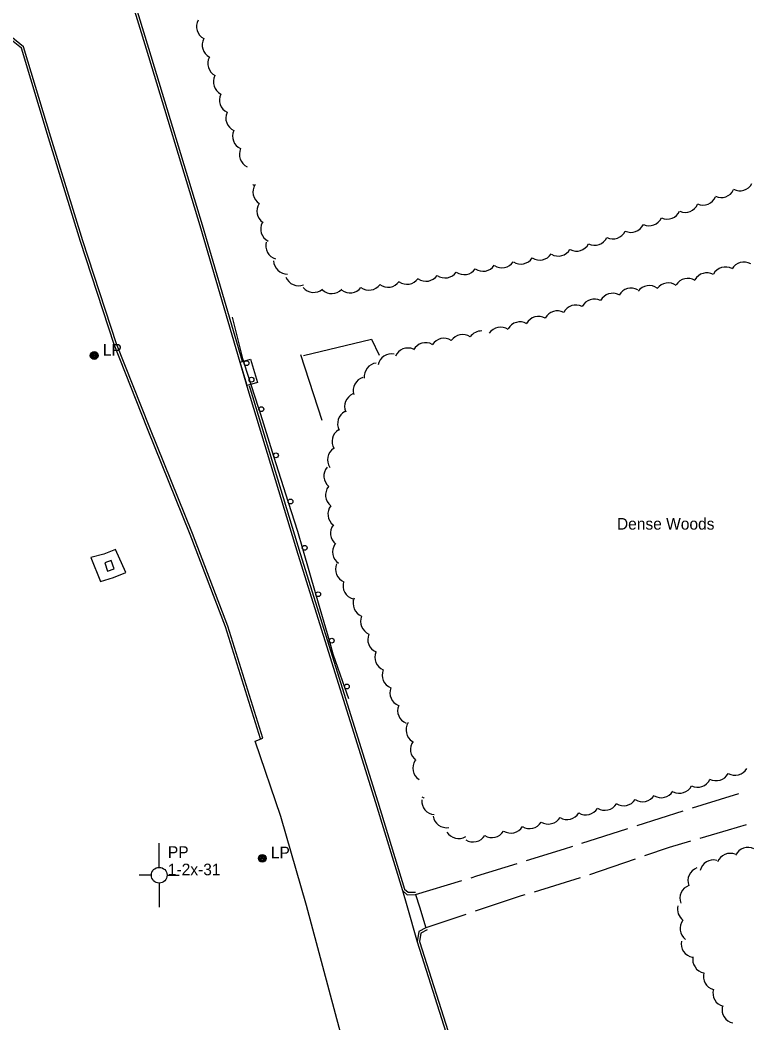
# Model space of a CAD drawing. Extents: x 2402803 to 2427059, y 6985292 to 6997652.
# Drawn here: x 2410493.1 to 2410793.6, y 6993971.7 to 6994386.2 of the extents above; entities that cross this region are included whole.
import ezdxf

# ---------------------------------------------------------------- set-up
doc = ezdxf.new("R2010")
doc.units = 0
for name, color, linetype in [('p_control ground ctrl', 7, 'Continuous'), ('p_drainage conc drain', 7, 'Continuous'), ('p_drainage riprap', 7, 'Continuous'), ('p_road - paved curb', 7, 'Continuous'), ('p_road bridge end', 7, 'Continuous'), ('p_road dirt road', 7, 'Continuous'), ('p_road guard rails', 7, 'Continuous'), ('p_structure general', 7, 'Continuous'), ('p_utility manhole', 7, 'Continuous'), ('p_veg woods', 7, 'Continuous')]:
    doc.layers.add(name, color=color, linetype=linetype)

msp = doc.modelspace()

# ---------------------------------------------------------------- linework, layer by layer
at = {"layer": 'p_control ground ctrl'}
for p, q in [((2410550.66, 6994036.04), (2410550.68, 6994046.04)), ((2410547.42, 6994032.8), (2410542.42, 6994032.81)), ((2410550.66, 6994032.8), (2410550.66, 6994032.84)), ((2410553.9, 6994032.8), (2410558.9, 6994032.79)), ((2410550.66, 6994029.56), (2410550.64, 6994019.56))]:
    msp.add_line(p, q, dxfattribs=at)
msp.add_circle((2410550.66, 6994032.8), 3.24, dxfattribs=at)
at = {"layer": 'p_drainage conc drain'}
for points in [[(2410532.6, 6994167.4), (2410527.75, 6994165.49), (2410522.4, 6994164.06), (2410526.45, 6994154.19), (2410531.8, 6994155.79), (2410536.86, 6994157.84)], [(2410536.86, 6994157.84), (2410532.6, 6994167.4)]]:
    msp.add_lwpolyline(points, dxfattribs=at)
at = {"layer": 'p_drainage riprap'}
msp.add_lwpolyline([(2410610.31, 6994247.53), (2410638.37, 6994254.36), (2410641.57, 6994247.77)], dxfattribs=at)
at = {"layer": 'p_road - paved curb'}
for points in [[(2410306.58, 6995159.06), (2410317.51, 6995123.26), (2410332.04, 6995073.73), (2410357.55, 6994987.95), (2410377.82, 6994919.64), (2410401.66, 6994846.48), (2410427.86, 6994761.85), (2410450.65, 6994684.83), (2410472.26, 6994613.27), (2410495.25, 6994538.26), (2410516.15, 6994469.31), (2410545.24, 6994374.36), (2410567.49, 6994301.28), (2410587.33, 6994233.52), (2410608.02, 6994165.42), (2410640.02, 6994062.88), (2410651.18, 6994026.44), (2410653.2, 6994024.73), (2410656.65, 6994024.76)], [(2410322.54, 6995109.68), (2410333, 6995074.01), (2410358.51, 6994988.23), (2410378.77, 6994919.94), (2410402.61, 6994846.78), (2410428.82, 6994762.14), (2410451.61, 6994685.12), (2410473.22, 6994613.56), (2410496.21, 6994538.55), (2410517.11, 6994469.6), (2410546.2, 6994374.65), (2410568.45, 6994301.57), (2410584.93, 6994245.29)], [(2410592.58, 6994089.2), (2410578.12, 6994135.42), (2410563.51, 6994173.66), (2410545.88, 6994217.26), (2410532, 6994252.1), (2410518.1, 6994294.66), (2410504.92, 6994337.49), (2410493.67, 6994374.62), (2410488.89, 6994378.44), (2410483.24, 6994378.73), (2410474.06, 6994376.47), (2410437.21, 6994366.56), (2410384.15, 6994352.42), (2410341.79, 6994341.63), (2410306.9, 6994332.31)], [(2410593.53, 6994089.5), (2410579.07, 6994135.75), (2410564.44, 6994174.03), (2410546.81, 6994217.63), (2410532.94, 6994252.44), (2410519.05, 6994294.96), (2410505.88, 6994337.78), (2410494.54, 6994375.21), (2410489.26, 6994379.42)], [(2410587.91, 6994235.12), (2410588.29, 6994233.81), (2410608.98, 6994165.71), (2410640.98, 6994063.18), (2410652.05, 6994027.01), (2410653.56, 6994025.73), (2410656.64, 6994025.76)], [(2410611.59, 6994020.31), (2410600.91, 6994057.11), (2410590.38, 6994088.26), (2410593.53, 6994089.5)], [(2410651.18, 6994026.44), (2410653.07, 6994020.24)], [(2410656.65, 6994024.76), (2410658.33, 6994019.72)], [(2410741.61, 6992826.02), (2410747.83, 6992895.57), (2410751.8, 6992961.6), (2410753.85, 6993021.62), (2410753.73, 6993087.24), (2410751.62, 6993154), (2410748.47, 6993225.36), (2410744.95, 6993277.46), (2410739.67, 6993333.06), (2410739.78, 6993333.65), (2410732.25, 6993404.63), (2410725.5, 6993459.29), (2410718.97, 6993509.93), (2410712.31, 6993558.83), (2410703.69, 6993610.23), (2410694.62, 6993664.96), (2410685.34, 6993713.02), (2410674.64, 6993766.89), (2410663.97, 6993813.71), (2410654.74, 6993854.5), (2410643.68, 6993898.31), (2410630.27, 6993950.34), (2410611.59, 6994020.31)], [(2410653.07, 6994020.24), (2410657.27, 6994005.3)], [(2410658.33, 6994019.72), (2410660.93, 6994011.09)], [(2410660.93, 6994011.09), (2410657.95, 6994009.47), (2410657.27, 6994005.3), (2410670.15, 6993964.83), (2410685.15, 6993913.3), (2410700.52, 6993863.16), (2410716.97, 6993809.52), (2410735.82, 6993747.36), (2410753.07, 6993690.79), (2410769.65, 6993635.99)], [(2410661.41, 6994010.21), (2410658.86, 6994008.83), (2410658.3, 6994005.38), (2410671.11, 6993965.12), (2410686.11, 6993913.59), (2410701.48, 6993863.45), (2410717.93, 6993809.81), (2410736.78, 6993747.65), (2410754.03, 6993691.08), (2410770.61, 6993636.29), (2410779.54, 6993608.03), (2410791.76, 6993564.95), (2410791.86, 6993564.61)]]:
    msp.add_lwpolyline(points, dxfattribs=at)
at = {"layer": 'p_road bridge end'}
for points in [[(2410586.97, 6994235.14), (2410584.15, 6994244.77), (2410588.42, 6994246.02), (2410591.24, 6994236.39)], [(2410530.86, 6994162.82), (2410528.17, 6994161.93), (2410529.3, 6994158.5), (2410531.99, 6994159.39)]]:
    msp.add_lwpolyline(points, close=True, dxfattribs=at)
msp.add_lwpolyline([(2410609.03, 6994248.06), (2410617.85, 6994220.8)], dxfattribs=at)
at = {"layer": 'p_road dirt road'}
for p, q in [((2410748.27, 6994053.35), (2410767.33, 6994059.42)), ((2410747.46, 6994039.44), (2410728.56, 6994032.89)), ((2410656.65, 6994024.76), (2410675.77, 6994030.58)), ((2410724.74, 6994031.7), (2410705.62, 6994025.85)), ((2410700.25, 6994024.21), (2410681.28, 6994017.88)), ((2410701.79, 6994024.68), (2410700.25, 6994024.21)), ((2410677.48, 6994016.61), (2410660.93, 6994011.09))]:
    msp.add_line(p, q, dxfattribs=at)
for points in [[(2410771.14, 6994060.63), (2410775.06, 6994061.88), (2410790.24, 6994066.56)], [(2410725.42, 6994046.03), (2410743.96, 6994051.98), (2410744.46, 6994052.14)], [(2410793.28, 6994053.67), (2410785.9, 6994051.48), (2410774.1, 6994048.01)], [(2410770.27, 6994046.88), (2410761.42, 6994044.28), (2410751.24, 6994040.75)], [(2410702.52, 6994038.85), (2410718.27, 6994043.73), (2410721.61, 6994044.8)], [(2410679.6, 6994031.75), (2410682.03, 6994032.49), (2410698.7, 6994037.66)]]:
    msp.add_lwpolyline(points, dxfattribs=at)
at = {"layer": 'p_road guard rails'}
for p, q in [((2410591.95, 6994225.1), (2410597.97, 6994206.03)), ((2410597.97, 6994206.03), (2410604, 6994186.96)), ((2410609.86, 6994167.84), (2410615.44, 6994148.64)), ((2410615.44, 6994148.64), (2410621.02, 6994129.44)), ((2410627.32, 6994110.46), (2410628.94, 6994105.8))]:
    msp.add_line(p, q, dxfattribs=at)
for points in [[(2410580.82, 6994263.5), (2410585.05, 6994246.36), (2410585.77, 6994244.13)], [(2410585.77, 6994244.13), (2410591.58, 6994226.26), (2410591.95, 6994225.1)], [(2410604, 6994186.96), (2410607.79, 6994174.96), (2410609.86, 6994167.84)], [(2410621.02, 6994129.44), (2410622.5, 6994124.34), (2410627.32, 6994110.46)]]:
    msp.add_lwpolyline(points, dxfattribs=at)
for centre in [(2410586.73, 6994244.44), (2410592.9, 6994225.41), (2410598.92, 6994206.34), (2410604.95, 6994187.26), (2410610.82, 6994168.12), (2410616.4, 6994148.92), (2410621.98, 6994129.72), (2410628.26, 6994110.79)]:
    msp.add_circle(centre, 1, dxfattribs=at)
at = {"layer": 'p_structure general'}
msp.add_circle((2410588.8, 6994237.62), 1, dxfattribs=at)
at = {"layer": 'p_utility manhole'}
for centre, radius in [((2410523.79, 6994247.58), 1.6), ((2410523.79, 6994247.58), 1.3), ((2410523.79, 6994247.58), 1), ((2410523.79, 6994247.58), 0.539), ((2410523.79, 6994247.58), 0.192), ((2410593.26, 6994039.79), 1.6), ((2410593.26, 6994039.79), 1.3), ((2410593.26, 6994039.79), 1), ((2410593.26, 6994039.79), 0.539), ((2410593.26, 6994039.79), 0.192)]:
    msp.add_circle(centre, radius, dxfattribs=at)
at = {"layer": 'p_veg woods'}
for centre, start, end in [((2410571.76, 6994383.56), 151.8612, 241.8612), ((2410574.08, 6994375.92), 151.9787, 241.9787), ((2410576.4, 6994368.28), 152.2558, 242.2558), ((2410578.73, 6994360.7), 153.1677, 243.1677), ((2410581.2, 6994353.19), 154.4404, 244.4404), ((2410583.85, 6994345.71), 155.4079, 245.4079), ((2410586.64, 6994338.22), 155.4079, 245.4079), ((2410589.44, 6994330.71), 155.134, 245.134), ((2410592.24, 6994323.13), 238.9089, 243.9931), ((2410595.08, 6994315.14), 147.1354, 237.1354), ((2410782.99, 6994318.53), 244.977, 334.977), ((2410790.7, 6994321.29), 242.1896, 332.1896), ((2410775.46, 6994315.44), 246.9798, 336.9798), ((2410596.69, 6994307.28), 146.5935, 236.5935), ((2410768.06, 6994312.38), 247.0869, 337.0869), ((2410753.18, 6994306.84), 245.3941, 335.3941), ((2410760.67, 6994309.61), 245.6076, 335.6076), ((2410598.26, 6994299.87), 152.6036, 242.6036), ((2410745.69, 6994304.13), 244.859, 334.859), ((2410730.67, 6994298.83), 243.9045, 333.9045), ((2410738.18, 6994301.45), 244.497, 334.497), ((2410600.35, 6994292.95), 164.1444, 254.1444), ((2410715.58, 6994294.33), 240.2495, 330.2495), ((2410723.12, 6994296.37), 242.9742, 332.9742), ((2410700.17, 6994291.04), 236.8172, 326.8172), ((2410707.95, 6994292.68), 237.4217, 327.4217), ((2410603.58, 6994286.92), 181.8167, 271.8167), ((2410676.7, 6994286.68), 235.0876, 325.0876), ((2410684.53, 6994288.06), 235.6368, 325.6368), ((2410692.37, 6994289.52), 236.0078, 326.0078), ((2410784.75, 6994278.5), 61.8156, 151.8156), ((2410792.35, 6994280.54), 59.9308, 149.9308), ((2410608.26, 6994282.1), 202.02, 292.02), ((2410653.13, 6994282.68), 234.1982, 324.1982), ((2410660.97, 6994283.94), 234.7938, 324.7938), ((2410668.83, 6994285.3), 234.9666, 324.9666), ((2410769.2, 6994273.8), 58.2482, 148.2482), ((2410777.06, 6994276.12), 61.1104, 151.1104), ((2410614.51, 6994279.32), 219.6464, 309.6464), ((2410621.95, 6994278.82), 227.2938, 317.2938), ((2410629.55, 6994279.12), 232.8693, 322.8693), ((2410637.39, 6994280.25), 233.6753, 323.6753), ((2410645.27, 6994281.46), 233.8518, 323.8518), ((2410745.71, 6994269.77), 60.2876, 150.2876), ((2410753.21, 6994270.82), 54.0037, 144.0037), ((2410761.1, 6994271.94), 53.751, 143.751), ((2410730.55, 6994265.27), 62.8763, 152.8763), ((2410738.15, 6994267.66), 62.3929, 152.3929), ((2410722.92, 6994262.81), 62.6368, 152.6368), ((2410707.52, 6994258.11), 61.2595, 151.2595), ((2410715.22, 6994260.4), 61.6146, 151.6146), ((2410691.81, 6994253.67), 56.5664, 146.5664), ((2410699.78, 6994255.83), 60.134, 150.134), ((2410668.37, 6994249.05), 58.1007, 148.1007), ((2410676.09, 6994250.6), 56.2351, 146.2351), ((2410683.91, 6994252.07), 88.0514, 145.7499), ((2410653.49, 6994245.04), 66.3801, 156.3801), ((2410660.8, 6994247.24), 61.2427, 151.2427), ((2410646.74, 6994242.61), 78.9259, 168.9259), ((2410641.06, 6994238.86), 96.8275, 186.8275), ((2410636.53, 6994233.14), 106.8805, 196.8805), ((2410632.94, 6994226.51), 113.284, 203.284), ((2410630.07, 6994219.4), 117.5292, 207.5292), ((2410627.78, 6994212.04), 121.2667, 211.2667), ((2410625.88, 6994204.5), 123.7235, 213.7235), ((2410624.4, 6994197.77), 140.0663, 230.0663), ((2410625.08, 6994189.96), 142.0737, 232.0737), ((2410626.06, 6994182.07), 142.707, 232.707), ((2410627.13, 6994174.09), 141.9254, 231.9254), ((2410627.98, 6994166.38), 145.3708, 235.3708), ((2410629.19, 6994159.32), 157.7707, 247.7707), ((2410632.28, 6994152.43), 164.0465, 254.0465), ((2410636.45, 6994145.13), 158.1475, 248.1475), ((2410639.55, 6994137.67), 156.8805, 246.8805), ((2410642.52, 6994130.24), 156.7402, 246.7402), ((2410645.45, 6994122.87), 157.5629, 247.5629), ((2410648.48, 6994115.54), 158.5249, 248.5249), ((2410651.67, 6994108.21), 158.5249, 248.5249), ((2410654.89, 6994100.84), 157.7762, 247.7762), ((2410658.34, 6994092.9), 148.5228, 238.5228), ((2410660.2, 6994084.74), 143.2481, 233.2481), ((2410661.2, 6994077.03), 146.4128, 236.4128), ((2410788.75, 6994079.74), 239.4606, 329.4606), ((2410773.19, 6994074.77), 244.2784, 334.2784), ((2410780.94, 6994077.51), 241.2503, 331.2503), ((2410758.23, 6994070.48), 238.6098, 328.6098), ((2410765.7, 6994072.29), 242.9083, 332.9083), ((2410664.82, 6994063.47), 175.5847, 265.5847), ((2410662.53, 6994069.82), 234.09, 246.3937), ((2410742.71, 6994067.16), 237.0919, 327.0919), ((2410750.51, 6994068.82), 237.3437, 327.3437), ((2410727.07, 6994063.37), 238.6493, 328.6493), ((2410734.84, 6994065.26), 238.6154, 328.6154), ((2410669.44, 6994058.09), 189.184, 279.184), ((2410711.53, 6994059.59), 238.6668, 328.6668), ((2410719.3, 6994061.48), 238.6733, 328.6733), ((2410688.22, 6994054.01), 238.2458, 328.2458), ((2410695.98, 6994055.84), 238.5143, 328.5143), ((2410703.76, 6994057.71), 238.5143, 328.5143), ((2410674.42, 6994053.59), 211.3266, 301.3266), ((2410680.44, 6994052.21), 238.0101, 328.0101), ((2410794.04, 6994038.64), 64.0953, 154.0953), ((2410779.78, 6994033.44), 76.2489, 166.2489), ((2410786.72, 6994036.18), 68.1656, 158.1656), ((2410774.9, 6994030.51), 110.3143, 200.3143), ((2410771.56, 6994023.24), 110.3143, 200.3143), ((2410770.57, 6994018.72), 165.6503, 232.9), ((2410771.67, 6994010.8), 142.9, 232.9), ((2410772.14, 6994004.44), 168.6792, 258.6793), ((2410776.87, 6993997.99), 168.5782, 258.5782), ((2410781.25, 6993991), 164.8064, 254.8064), ((2410785.21, 6993984.09), 164.9066, 254.9066), ((2410788.98, 6993977.26), 167.8139, 257.8139)]:
    msp.add_arc(centre, 5.65, start, end, dxfattribs=at)

# ---------------------------------------------------------------- texts
at = {"layer": 'p_control ground ctrl'}
for s, p in [('  PP', (2410550.68, 6994039.97)), ('  1-2x-31', (2410550.68, 6994032.77))]:
    msp.add_text(s, height=4.8, dxfattribs=at).set_placement(p)
at = {"layer": 'p_utility manhole'}
for p in [(2410523.79, 6994247.58), (2410593.26, 6994039.79)]:
    msp.add_text('  LP', height=4.8, dxfattribs=at).set_placement(p)
at = {"layer": 'p_veg woods'}
msp.add_text('Dense Woods', height=4.8, dxfattribs=at).set_placement((2410739.89, 6994175.63))

doc.saveas('drawing.dxf')
